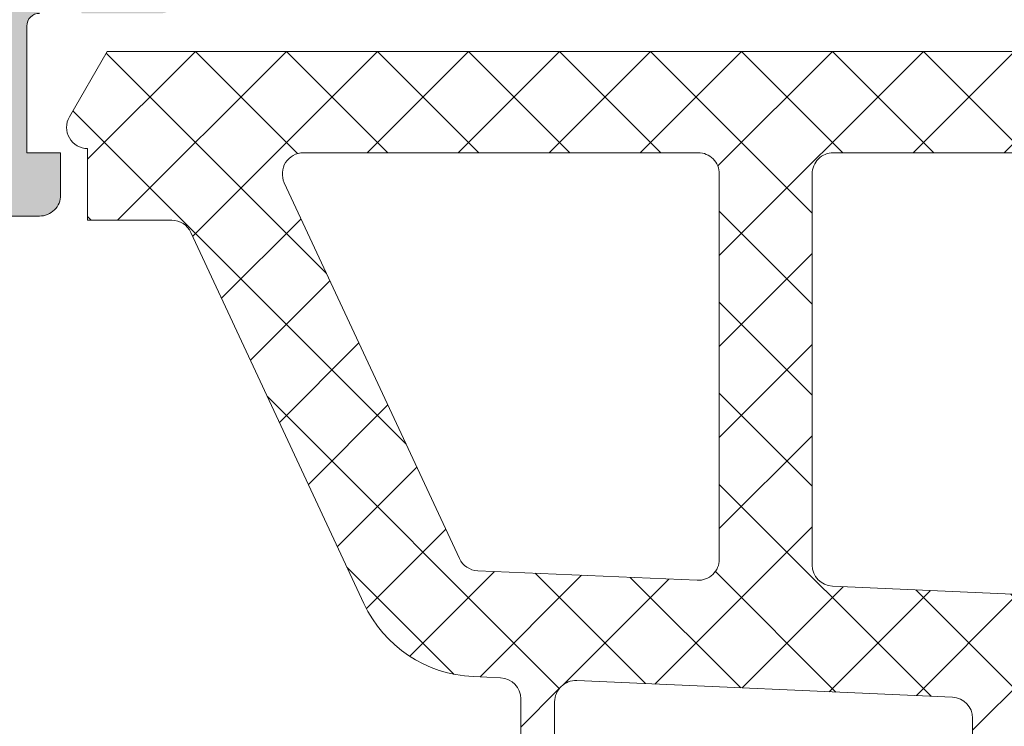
# Model space of a CAD drawing. Header units: millimetres. Extents: x 213386 to 506888, y 183055 to 450952.
# Tile 944 of 1056: x 399549 to 399572, y 339800 to 339817. Entities that reach past the tile are written whole.
import ezdxf

# ---------------------------------------------------------------- set-up
doc = ezdxf.new("R2010")
doc.units = ezdxf.units.MM
doc.layers.add('FASÁDA DETAILNÍ', color=255, linetype='Continuous', lineweight=0)
doc.layers.add('NOVA', color=255, linetype='Continuous', lineweight=0)
pattern_1 = [(135, (0, 0), (-1.077630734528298, -1.077630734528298), []), (225, (0, 0), (1.077630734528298, -1.077630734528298), [])]

# ---------------------------------------------------------------- blocks, each defined once
blk = doc.blocks.new('A$C69D17D4D')
at = {"layer": 'FASÁDA DETAILNÍ'}
h = blk.add_hatch(color=256, dxfattribs=at)
edge = h.paths.add_edge_path()
edge.add_arc((1588.938067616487, 22086.81045535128), 0.120000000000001, 90.0000000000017, 180.0000000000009, ccw=False)
edge.add_line((1588.938067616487, 22086.93045535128), (1591.698065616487, 22086.93045535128))
edge.add_arc((1591.698065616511, 22087.23045535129), 0.3000000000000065, 270, 359.9999999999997)
edge.add_line((1591.998065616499, 22087.23045535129), (1591.998065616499, 22088.21042967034))
edge.add_arc((1591.698065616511, 22088.21042967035), 0.3000000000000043, -8.905553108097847e-14, 90.00000000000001)
edge.add_line((1591.698065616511, 22088.51042967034), (1589.818054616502, 22088.51042967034))
edge.add_arc((1589.550511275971, 22088.58929676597), 0.2789255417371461, -91.16287007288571, -16.42459455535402, ccw=False)
edge.add_line((1589.544850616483, 22088.31042867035), (1589.091256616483, 22088.31042867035))
edge.add_arc((1589.085588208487, 22088.58926611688), 0.2788950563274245, -163.58012358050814, -88.83541062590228, ccw=False)
edge.add_line((1588.818067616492, 22088.51042967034), (1588.818067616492, 22089.31060438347))
edge.add_arc((1587.818067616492, 22089.31060438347), 0.9999999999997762, -1.276038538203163e-11, 89.9999999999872)
edge.add_line((1587.818067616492, 22090.31060438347), (1584.318060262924, 22090.31060438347))
edge.add_arc((1584.318080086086, 22089.31058456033), 1.000019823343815, 90.00113576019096, 179.9988642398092)
edge.add_line((1583.318060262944, 22089.31060438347), (1583.318060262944, 22088.81060438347))
edge.add_line((1583.318060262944, 22088.81060438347), (1585.818060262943, 22088.81060438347))
edge.add_arc((1585.818014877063, 22087.81055899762), 1.000045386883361, 0.0026002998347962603, 89.99739970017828, ccw=False)
edge.add_line((1586.818060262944, 22087.81060438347), (1586.818060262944, 22086.51058607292))
edge.add_arc((1585.818007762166, 22086.5106385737), 1.000052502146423, -89.99699208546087, -0.0030079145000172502, ccw=False)
edge.add_line((1585.818060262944, 22085.51058607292), (1578.818060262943, 22085.51058607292))
edge.add_arc((1578.318060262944, 22086.03570782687), 0.7250881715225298, -133.5961838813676, -46.40381611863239, ccw=False)
edge.add_line((1577.818060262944, 22085.51058607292), (1571.783972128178, 22085.51058607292))
edge.add_arc((1571.784024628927, 22086.5106385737), 1.000052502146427, 180.0030079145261, 269.9969920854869, ccw=False)
edge.add_line((1570.783972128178, 22086.51058607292), (1570.783972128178, 22087.81060438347))
edge.add_arc((1571.78401751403, 22087.81055899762), 1.000045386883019, 90.00260029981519, 179.9973997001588, ccw=False)
edge.add_line((1571.783972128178, 22088.81060438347), (1573.318060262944, 22088.81060438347))
edge.add_line((1573.318060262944, 22088.81060438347), (1573.318060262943, 22089.41061048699))
edge.add_line((1573.318060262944, 22089.41061048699), (1572.218054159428, 22090.51058607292))
edge.add_line((1572.218054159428, 22090.51058607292), (1568.818060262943, 22090.51058607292))
edge.add_line((1568.818060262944, 22090.51058607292), (1568.818060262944, 22063.51068525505))
edge.add_line((1568.818060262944, 22063.51068525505), (1572.218054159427, 22063.51068525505))
edge.add_line((1572.218054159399, 22063.51068525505), (1573.318060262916, 22064.61066084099))
edge.add_line((1573.318060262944, 22064.61066084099), (1573.318060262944, 22065.21066694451))
edge.add_line((1573.318060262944, 22065.21066694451), (1571.783972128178, 22065.21066694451))
edge.add_arc((1571.78401751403, 22066.21071233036), 1.000045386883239, 180.0026002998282, 269.99739970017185, ccw=False)
edge.add_line((1570.783972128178, 22066.21066694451), (1570.783972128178, 22067.51068525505))
edge.add_arc((1571.784024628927, 22067.51063275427), 1.000052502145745, 90.0030079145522, 179.996992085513, ccw=False)
edge.add_line((1571.783972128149, 22068.51068525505), (1577.818060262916, 22068.51068525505))
edge.add_arc((1578.318060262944, 22067.9855635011), 0.7250881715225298, 46.40381611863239, 133.5961838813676, ccw=False)
edge.add_line((1578.818060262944, 22068.51068525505), (1585.818060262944, 22068.51068525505))
edge.add_arc((1585.818007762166, 22067.51063275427), 1.000052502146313, 0.0030079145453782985, 89.99699208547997, ccw=False)
edge.add_line((1586.818060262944, 22067.51068525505), (1586.818060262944, 22066.21066694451))
edge.add_arc((1585.818014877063, 22066.21071233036), 1.000045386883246, -89.9973997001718, -0.0026002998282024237, ccw=False)
edge.add_line((1585.818060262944, 22065.21066694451), (1583.318060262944, 22065.21066694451))
edge.add_line((1583.318060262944, 22065.21066694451), (1583.318060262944, 22064.71066694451))
edge.add_arc((1584.318080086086, 22064.71068676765), 1.000019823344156, 180.0011357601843, 269.9988642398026)
edge.add_line((1584.318060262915, 22063.71066694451), (1588.818060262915, 22063.71066694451))
edge.add_arc((1588.818070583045, 22064.2106566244), 0.4999896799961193, 269.9988173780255, 360.0011826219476)
edge.add_line((1589.318060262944, 22064.21066694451), (1589.318060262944, 22065.21066694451))
edge.add_line((1589.318060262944, 22065.21066694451), (1588.518057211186, 22065.21066694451))
edge.add_line((1588.518057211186, 22065.21066694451), (1588.518057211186, 22068.21068220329))
edge.add_arc((1588.818064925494, 22068.21068489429), 0.3000077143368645, 89.99948607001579, 180.0005139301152, ccw=False)
edge.add_arc((1589.085588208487, 22068.43185616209), 0.2788950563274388, 88.83541062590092, 163.5801235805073, ccw=False)
edge.add_line((1589.091256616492, 22068.71069360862), (1589.544850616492, 22068.71069360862))
edge.add_arc((1589.550511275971, 22068.43182551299), 0.2789255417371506, 16.424594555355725, 91.16287007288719, ccw=False)
edge.add_line((1589.81805461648, 22068.51069260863), (1591.698065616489, 22068.51069260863))
edge.add_arc((1591.698065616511, 22068.81069260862), 0.3000000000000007, 269.9999999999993, 359.9999999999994)
edge.add_line((1591.998065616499, 22068.81069260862), (1591.998065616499, 22069.79066692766))
edge.add_arc((1591.698065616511, 22069.79066692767), 0.3000000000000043, 1.272221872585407e-14, 90.00000000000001)
edge.add_line((1591.698065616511, 22070.09066692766), (1588.938067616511, 22070.09066692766))
edge.add_arc((1588.938067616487, 22070.21066692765), 0.1200000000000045, 180, 269.9999999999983, ccw=False)
edge.add_line((1588.818067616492, 22070.21066692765), (1588.818067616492, 22074.51069260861))
edge.add_arc((1589.318067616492, 22074.51069260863), 0.4999999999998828, 90.00000000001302, 180.0000000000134, ccw=False)
edge.add_line((1589.318067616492, 22075.01069260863), (1590.018067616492, 22075.01069260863))
edge.add_line((1590.018067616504, 22075.01069260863), (1592.410887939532, 22073.62919715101))
edge.add_arc((1592.47994783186, 22073.74881239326), 0.1381197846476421, 239.9999999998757, 367.702437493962)
edge.add_arc((1587.63859659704, 22073.3011940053), 4.999999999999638, 5.34922800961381, 71.29059925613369)
edge.add_arc((1589.402822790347, 22078.51056113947), 0.5000000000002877, 108.70940074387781, 251.29059925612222, ccw=False)
edge.add_arc((1587.63859659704, 22083.71992827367), 4.999999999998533, -71.29059925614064, -5.349228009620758)
edge.add_arc((1592.47994783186, 22083.27230988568), 0.1381197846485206, -7.702437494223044, 119.9999999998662)
edge.add_line((1592.410887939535, 22083.39192512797), (1590.018067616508, 22082.01042967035))
edge.add_line((1590.018067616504, 22082.01042967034), (1589.318067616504, 22082.01042967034))
edge.add_arc((1589.318067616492, 22082.51042967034), 0.5000000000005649, 179.9999999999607, 269.99999999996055, ccw=False)
edge.add_line((1588.818067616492, 22082.51042967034), (1588.818067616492, 22086.81045535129))
edge = h.paths.add_edge_path(flags=16)
edge.add_arc((1570.918066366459, 22071.51067762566), 0.5, 180, 270, ccw=False)
edge.add_line((1570.418066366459, 22071.51067762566), (1570.418066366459, 22083.51058607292))
edge.add_arc((1570.918066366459, 22083.51058607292), 0.5, 90, 180, ccw=False)
edge.add_line((1570.918066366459, 22084.01058607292), (1586.618048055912, 22084.01058607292))
edge.add_arc((1586.618048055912, 22083.51058607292), 0.5, 0, 90, ccw=False)
edge.add_line((1587.118048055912, 22083.51058607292), (1587.118048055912, 22071.51067762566))
edge.add_arc((1586.618048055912, 22071.51067762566), 0.5, -90, 0, ccw=False)
edge.add_line((1586.618048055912, 22071.01067762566), (1585.118048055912, 22071.01067762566))
edge.add_line((1585.118048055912, 22071.01067762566), (1585.118048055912, 22070.51067762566))
edge.add_arc((1584.618048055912, 22070.51067762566), 0.5000000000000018, -89.99999999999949, 0, ccw=False)
edge.add_line((1584.618048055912, 22070.01067762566), (1572.918066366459, 22070.01067762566))
edge.add_arc((1572.918066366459, 22070.51067762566), 0.5, 180, 269.9999999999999, ccw=False)
edge.add_line((1572.418066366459, 22070.51067762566), (1572.418066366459, 22071.01067762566))
edge.add_line((1572.418066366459, 22071.01067762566), (1570.918066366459, 22071.01067762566))
h = blk.add_hatch(dxfattribs=at)
h.set_pattern_fill('LINIE', color=256, scale=1.2, angle=180, style=0)
h.set_pattern_definition([(180, (1631.942673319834, 22087.79354819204), (-1.469551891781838e-16, -1.2), [])])
edge = h.paths.add_edge_path()
edge.add_arc((1628.407976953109, 22069.81977573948), 0.2999999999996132, 89.99792470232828, 179.9979247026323)
edge.add_line((1628.107976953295, 22069.81978660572), (1628.107948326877, 22069.0094552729))
edge.add_arc((1627.607951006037, 22069.0094707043), 0.4999973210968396, 269.9976177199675, 359.99823168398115, ccw=False)
edge.add_line((1627.607930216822, 22068.50947338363), (1626.766857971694, 22068.50815283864))
edge.add_arc((1626.766857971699, 22068.30815283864), 0.2000000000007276, 90.00000000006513, 180)
edge.add_line((1626.566857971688, 22068.30815283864), (1626.566857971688, 22064.20815283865))
edge.add_arc((1626.066857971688, 22064.20815283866), 0.5, -90, 0, ccw=False)
edge.add_line((1626.066857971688, 22063.70815283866), (1625.23610874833, 22063.70815283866))
edge.add_arc((1625.23610874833, 22064.70815283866), 1, 195.0000000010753, 269.99999999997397, ccw=False)
edge.add_line((1624.270182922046, 22064.44933379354), (1624.066857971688, 22065.20815283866))
edge.add_line((1624.066857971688, 22065.20815283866), (1625.066857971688, 22065.20815283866))
edge.add_line((1625.066857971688, 22065.20815283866), (1625.066857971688, 22067.50815283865))
edge.add_arc((1624.062731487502, 22067.50644359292), 1.004127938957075, 0.097530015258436, 89.76591227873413)
edge.add_line((1624.066833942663, 22068.51056315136), (1621.066955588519, 22068.51056315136))
edge.add_arc((1621.070983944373, 22067.5064438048), 1.004127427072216, 90.22985967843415, 179.9024820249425)
edge.add_line((1620.066857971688, 22067.50815283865), (1620.066857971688, 22065.20815283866))
edge.add_line((1620.066857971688, 22065.20815283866), (1621.066857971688, 22065.20815283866))
edge.add_line((1621.066857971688, 22065.20815283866), (1620.863533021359, 22064.44933379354))
edge.add_arc((1619.897607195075, 22064.70815283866), 1.000000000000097, 270, 344.99999999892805, ccw=False)
edge.add_line((1619.897607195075, 22063.70815283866), (1619.066857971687, 22063.70815283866))
edge.add_arc((1619.066857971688, 22064.20815283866), 0.5, 180, 270, ccw=False)
edge.add_line((1618.566857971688, 22064.20815283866), (1618.566857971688, 22068.30815283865))
edge.add_arc((1618.362684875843, 22068.30642428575), 0.2041804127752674, 0.485061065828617, 88.84413105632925)
edge.add_line((1618.366803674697, 22068.51056315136), (1592.525436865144, 22068.51058607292))
edge.add_arc((1592.525452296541, 22069.01058339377), 0.4999973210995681, 179.9976177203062, 269.9982316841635, ccw=False)
edge.add_line((1592.025454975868, 22069.01060418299), (1592.025483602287, 22069.8209355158))
edge.add_arc((1591.725483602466, 22069.82094638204), 0.3000000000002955, 359.9979247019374, 449.9979247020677)
edge.add_line((1591.725494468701, 22070.12094638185), (1589.325496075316, 22070.12070136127))
edge.add_arc((1589.325511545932, 22070.62069733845), 0.4999959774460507, 179.9976222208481, 269.99822718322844, ccw=False)
edge.add_line((1588.825515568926, 22070.62071808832), (1588.82564221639, 22074.09725958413))
edge.add_arc((1589.81545513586, 22073.95491308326), 0.9999960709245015, 57.27090860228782, 171.8163166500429, ccw=False)
edge.add_line((1590.356120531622, 22074.79614614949), (1592.639729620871, 22073.47759372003))
edge.add_arc((1592.88974527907, 22073.91059738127), 0.4999999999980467, 239.9979281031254, 269.9978647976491)
edge.add_line((1592.889726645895, 22073.41059738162), (1627.243995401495, 22073.40951106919))
edge.add_arc((1627.244012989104, 22073.90951106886), 0.500000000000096, 269.9979846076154, 299.9979213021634)
edge.add_line((1627.493997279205, 22073.47648929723), (1629.77770188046, 22074.79487629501))
edge.add_arc((1630.31830633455, 22073.95360406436), 0.9999960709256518, 8.17953275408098, 122.72494080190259, ccw=False)
edge.add_line((1631.308129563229, 22074.09587886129), (1631.308002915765, 22070.61933736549))
edge.add_arc((1630.808006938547, 22070.6193528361), 0.4999959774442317, 269.9976222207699, 359.9982271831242, ccw=False)
edge.add_line((1630.80798618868, 22070.1193568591), (1628.407987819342, 22070.11977573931))
edge = h.paths.add_edge_path(flags=16)
edge.add_line((1604.216864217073, 22070.31005134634), (1604.216864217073, 22071.61004545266))
edge.add_arc((1603.716867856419, 22071.61004909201), 0.4999963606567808, 359.9995829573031, 450.0004170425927)
edge.add_line((1603.716864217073, 22072.11004545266), (1594.866870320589, 22072.11004545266))
edge.add_arc((1594.86686668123, 22071.61004909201), 0.499996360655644, 89.99958295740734, 180.0004170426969)
edge.add_line((1594.366870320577, 22071.61004545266), (1594.366870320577, 22070.31005134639))
edge.add_arc((1594.866870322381, 22070.31003477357), 0.5000000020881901, 179.9981008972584, 269.9999997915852)
edge.add_line((1594.866870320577, 22069.81003477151), (1603.716864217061, 22069.81003477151))
edge.add_arc((1603.716864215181, 22070.31003477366), 0.5000000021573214, 270.0000002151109, 360.0018990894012)
edge = h.paths.add_edge_path(flags=16)
edge.add_arc((1614.416870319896, 22070.31003477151), 0.5, 269.9999999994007, 360)
edge.add_line((1614.916870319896, 22070.31003477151), (1614.916870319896, 22071.61004545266))
edge.add_arc((1614.416870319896, 22071.61004545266), 0.5, 0, 90.00000000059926)
edge.add_line((1614.416870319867, 22072.11004545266), (1605.716864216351, 22072.11004545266))
edge.add_arc((1605.716864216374, 22071.61004545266), 0.499999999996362, 90.00000000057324, 179.9999999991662)
edge.add_line((1605.216864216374, 22071.61004545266), (1605.216864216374, 22070.31003477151))
edge.add_arc((1605.716864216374, 22070.31003477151), 0.5000000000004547, 179.9999999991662, 269.9999999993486)
edge.add_line((1605.716864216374, 22069.81003477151), (1614.41687031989, 22069.81003477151))
edge = h.paths.add_edge_path(flags=16)
edge.add_arc((1616.41686668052, 22071.61004909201), 0.499996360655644, 89.99958295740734, 180.0004170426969)
edge.add_line((1615.916870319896, 22071.61004545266), (1615.916870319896, 22070.31005134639))
edge.add_arc((1616.4168703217, 22070.3100347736), 0.5000000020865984, 179.9981008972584, 269.9999997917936)
edge.add_line((1616.416870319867, 22069.81003477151), (1625.26687947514, 22069.81003477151))
edge.add_arc((1625.266879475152, 22070.31001951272), 0.4999847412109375, 269.9999999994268, 360)
edge.add_line((1625.766864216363, 22070.31001951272), (1625.766864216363, 22071.61003019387))
edge.add_arc((1625.266848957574, 22071.61003019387), 0.5000152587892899, 0, 90.0000000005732)
edge.add_line((1625.266848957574, 22072.11004545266), (1616.416870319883, 22072.11004545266))
h = blk.add_hatch(dxfattribs=at)
h.set_pattern_fill('ANSI37', color=256, scale=0.48, angle=90, style=0)
h.set_pattern_definition(pattern_1)
edge = h.paths.add_edge_path(flags=16)
edge.add_line((1622.219337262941, 22064.1748802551), (1622.119593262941, 22065.5677342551))
edge.add_arc((1622.718060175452, 22065.61059174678), 0.5999995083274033, 89.99999164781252, 184.0960805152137, ccw=False)
edge.add_arc((1622.718060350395, 22065.61059174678), 0.5999995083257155, -4.096080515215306, 90.00000835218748, ccw=False)
edge.add_line((1623.316527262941, 22065.56773425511), (1623.216783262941, 22064.1748802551))
edge.add_arc((1622.718060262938, 22064.21059473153), 0.500000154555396, 184.0960643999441, 355.90393560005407, ccw=False)
edge = h.paths.add_edge_path(flags=16)
edge.add_arc((1624.318056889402, 22061.01058662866), 0.49999962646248, 89.99995719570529, 180.0000428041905, ccw=False)
edge.add_line((1624.318057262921, 22061.51058625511), (1627.911742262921, 22061.51058625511))
edge.add_arc((1627.911742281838, 22061.01058592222), 0.5000003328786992, -23.218026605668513, 90.00000216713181, ccw=False)
edge.add_line((1628.371248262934, 22060.81347025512), (1625.655370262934, 22054.48236825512))
edge.add_arc((1625.195864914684, 22054.67948417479), 0.4999998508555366, 267.4998893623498, 336.7819182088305, ccw=False)
edge.add_line((1625.174054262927, 22054.1799602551), (1624.296247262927, 22054.2182862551))
edge.add_arc((1624.318056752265, 22054.71780986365), 0.4999994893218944, 179.9999551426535, 267.500020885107, ccw=False)
edge.add_line((1623.818057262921, 22054.71781025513), (1623.818057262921, 22061.01058625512))
edge = h.paths.add_edge_path(flags=16)
edge.add_line((1598.764138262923, 22055.60242425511), (1594.615468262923, 22064.4992772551))
edge.add_arc((1595.068622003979, 22064.71058639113), 0.4999998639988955, 89.99997032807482, 205.0000079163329, ccw=False)
edge.add_line((1595.068622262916, 22065.21058625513), (1604.418057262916, 22065.21058625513))
edge.add_arc((1604.418057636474, 22064.71058662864), 0.4999996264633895, -4.280419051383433e-05, 90.00004280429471, ccw=False)
edge.add_line((1604.918057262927, 22064.71058625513), (1604.918057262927, 22055.58666325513))
edge.add_arc((1604.418057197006, 22055.58666342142), 0.5000000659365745, 267.49997275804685, 359.99998094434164, ccw=False)
edge.add_line((1604.396247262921, 22055.08713925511), (1599.195483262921, 22055.31420925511))
edge.add_arc((1599.217292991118, 22055.81373466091), 0.5000012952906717, 205.0000919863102, 267.5000025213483, ccw=False)
edge = h.paths.add_edge_path(flags=16)
edge.add_arc((1607.618056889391, 22064.71058662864), 0.49999962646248, 89.99995719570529, 180.0000428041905, ccw=False)
edge.add_line((1607.618057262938, 22065.21058625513), (1614.818057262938, 22065.21058625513))
edge.add_arc((1614.818057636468, 22064.71058662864), 0.4999996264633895, -4.280419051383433e-05, 90.00004280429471, ccw=False)
edge.add_line((1615.318057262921, 22064.71058625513), (1615.318057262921, 22063.51058625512))
edge.add_arc((1617.318055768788, 22063.51058476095), 1.999998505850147, 179.9999571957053, 270.0000428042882)
edge.add_line((1617.318057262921, 22061.51058625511), (1621.118057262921, 22061.51058625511))
edge.add_arc((1621.118057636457, 22061.01058662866), 0.4999996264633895, -4.280419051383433e-05, 90.00004280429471, ccw=False)
edge.add_line((1621.618057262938, 22061.01058625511), (1621.618057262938, 22054.85752525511))
edge.add_arc((1621.118057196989, 22054.85752542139), 0.5000000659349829, 267.4999727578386, 359.9999809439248, ccw=False)
edge.add_line((1621.096247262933, 22054.35800125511), (1615.596247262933, 22054.59813625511))
edge.add_arc((1615.618056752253, 22055.09765986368), 0.499999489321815, 179.9999551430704, 267.5000208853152, ccw=False)
edge.add_line((1615.118057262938, 22055.09766025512), (1615.118057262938, 22060.41058625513))
edge.add_arc((1614.018057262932, 22060.41058625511), 1.099999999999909, 0, 180)
edge.add_line((1612.918057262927, 22060.41058625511), (1612.918057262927, 22055.23737525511))
edge.add_arc((1612.418057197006, 22055.23737542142), 0.5000000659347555, 267.4999727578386, 359.9999809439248, ccw=False)
edge.add_line((1612.396247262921, 22054.73785125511), (1607.596247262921, 22054.94742425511))
edge.add_arc((1607.618056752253, 22055.44694786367), 0.499999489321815, 179.9999551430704, 267.5000208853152, ccw=False)
edge.add_line((1607.118057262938, 22055.44694825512), (1607.118057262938, 22064.71058625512))
edge = h.paths.add_edge_path()
edge.add_line((1592.405004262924, 22063.32412925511), (1596.502853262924, 22054.53626325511))
edge.add_ellipse((1599.221778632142, 22055.80412074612), major_axis=(-3.000002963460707, 0), ratio=1, start_angle=25.00003062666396, end_angle=87.49994116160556)
edge.add_line((1599.090917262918, 22052.80697325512), (1599.739867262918, 22052.77863925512))
edge.add_ellipse((1599.7180577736, 22052.27911564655), major_axis=(-0.4999994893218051, 0), ratio=1, start_angle=179.9999551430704, end_angle=267.50002088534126, ccw=False)
edge.add_line((1600.218057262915, 22052.27911525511), (1600.218057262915, 22051.31058625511))
edge.add_ellipse((1600.318057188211, 22051.31058618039), major_axis=(-0.09999992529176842, 0), ratio=1, start_angle=-4.280335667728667e-05, end_angle=90.00004280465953)
edge.add_line((1600.318057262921, 22051.21058625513), (1600.918057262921, 22051.21058625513))
edge.add_ellipse((1600.918057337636, 22051.31058618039), major_axis=(-0.09999992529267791, 0), ratio=1, start_angle=89.99995719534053, end_angle=180.0000428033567)
edge.add_line((1601.018057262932, 22051.3105862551), (1601.018057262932, 22052.2136242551))
edge.add_ellipse((1601.518057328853, 22052.21362408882), major_axis=(-0.5000000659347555, 0), ratio=1, start_angle=267.4999727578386, end_angle=359.9999809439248, ccw=False)
edge.add_line((1601.539867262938, 22052.7131482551), (1610.440161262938, 22052.3193102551))
edge.add_ellipse((1610.418057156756, 22051.8197989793), major_axis=(-0.5000001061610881, 0), ratio=1, start_angle=179.9999170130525, end_angle=267.4662307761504, ccw=False)
edge.add_line((1610.918057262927, 22051.81979825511), (1610.918057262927, 22051.21058625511))
edge.add_ellipse((1611.018057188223, 22051.21058618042), major_axis=(-0.09999992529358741, 0), ratio=1, start_angle=-4.280335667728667e-05, end_angle=90.00004280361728)
edge.add_line((1611.018057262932, 22051.11058625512), (1611.618057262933, 22051.11058625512))
edge.add_ellipse((1611.618057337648, 22051.21058618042), major_axis=(-0.09999992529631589, 0), ratio=1, start_angle=89.99995719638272, end_angle=180.0000428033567)
edge.add_line((1611.718057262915, 22051.21058625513), (1611.718057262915, 22051.74014825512))
edge.add_ellipse((1612.218057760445, 22051.74014856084), major_axis=(-0.5000004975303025, 0), ratio=1, start_angle=-92.5336979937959, end_angle=3.503386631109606e-05, ccw=False)
edge.add_line((1612.240161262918, 22052.23966025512), (1623.780386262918, 22051.72900425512))
edge.add_ellipse((1623.758576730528, 22051.22947965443), major_axis=(-0.5000004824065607, 0), ratio=1, start_angle=176.7829426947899, end_angle=267.50002091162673, ccw=False)
edge.add_line((1624.25778926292, 22051.20142025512), (1623.96922626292, 22046.06767725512))
edge.add_ellipse((1623.558808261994, 22046.18323267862), major_axis=(-0.426375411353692, 0), ratio=1, start_angle=20.758972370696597, end_angle=164.2751455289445, ccw=False)
edge.add_line((1623.160113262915, 22046.03210925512), (1623.161353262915, 22046.26471225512))
edge.add_line((1623.161353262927, 22046.26471225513), (1623.459491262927, 22048.14729125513))
edge.add_line((1623.45949126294, 22048.14729125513), (1623.05906526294, 22050.99657625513))
edge.add_ellipse((1622.761984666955, 22050.95482565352), major_axis=(-0.2999999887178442, 0), ratio=1, start_angle=187.9997440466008, end_angle=304.5977463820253)
edge.add_ellipse((1624.295098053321, 22048.73225456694), major_axis=(-3.000047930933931, 0), ratio=1, start_angle=-55.4023587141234, end_angle=18.00842458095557)
edge.add_line((1621.442019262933, 22047.8047692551), (1622.075595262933, 22045.5498782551))
edge.add_ellipse((1622.850807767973, 22045.7108077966), major_axis=(-0.7917403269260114, 0), ratio=1, start_angle=11.7276897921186, end_angle=83.2016537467)
edge.add_line((1622.757085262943, 22044.92463425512), (1623.815295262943, 22044.92341325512))
edge.add_ellipse((1623.686171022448, 22046.10249948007), major_axis=(-1.186135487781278, 0), ratio=1, start_angle=96.2496781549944, end_angle=161.3444235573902)
edge.add_line((1624.809985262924, 22045.72308025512), (1625.904318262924, 22048.96442025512))
edge.add_line((1625.904318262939, 22048.96442025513), (1628.794096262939, 22057.01421525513))
edge.add_line((1628.794096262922, 22057.01421525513), (1633.126905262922, 22066.91209225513))
edge.add_ellipse((1632.667896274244, 22067.11036232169), major_axis=(-0.5000002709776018, 0), ratio=1, start_angle=156.6379505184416, end_angle=269.9334236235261)
edge.add_line((1632.668477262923, 22067.6103622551), (1632.121776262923, 22067.6109972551))
edge.add_ellipse((1632.121195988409, 22067.11099715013), major_axis=(-0.5000004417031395, 0), ratio=1, start_angle=269.9335054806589, end_angle=336.0791754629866)
edge.add_line((1631.664142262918, 22067.31373425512), (1630.262386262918, 22064.10973125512))
edge.add_ellipse((1629.346245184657, 22064.5105855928), major_axis=(-0.9999993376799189, 0), ratio=1, start_angle=89.99994718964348, end_angle=156.3683852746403, ccw=False)
edge.add_line((1629.346244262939, 22063.51058625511), (1624.118302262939, 22063.51058625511))
edge.add_line((1624.118302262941, 22063.51058625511), (1624.118293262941, 22065.31006525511))
edge.add_line((1624.118293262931, 22065.31006525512), (1624.633094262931, 22065.44800725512))
edge.add_ellipse((1624.518329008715, 22065.7251612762), major_axis=(-0.2999756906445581, 0), ratio=1, start_angle=112.4937002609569, end_angle=202.503566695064)
edge.add_line((1624.795463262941, 22065.8399742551), (1623.946296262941, 22067.1101012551))
edge.add_ellipse((1623.080432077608, 22066.61038048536), major_axis=(-0.9997207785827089, 0), ratio=1, start_angle=209.9907606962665, end_angle=270.0076118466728)
edge.add_line((1623.080299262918, 22067.61010125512), (1622.355938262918, 22067.61007025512))
edge.add_ellipse((1622.356146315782, 22066.61033242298), major_axis=(-0.9997378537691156, 0), ratio=1, start_angle=270.0119236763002, end_angle=330.0086750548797)
edge.add_line((1621.490272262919, 22067.11007025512), (1620.64110526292, 22065.83997425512))
edge.add_ellipse((1620.918252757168, 22065.72516236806), major_axis=(-0.2999875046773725, 0), ratio=1, start_angle=-22.50240617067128, end_angle=67.5013961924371)
edge.add_line((1620.803459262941, 22065.44800725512), (1621.318275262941, 22065.31003525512))
edge.add_line((1621.318275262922, 22065.31003525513), (1621.318283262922, 22063.51058625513))
edge.add_line((1621.318283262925, 22063.51058625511), (1618.118056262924, 22063.51058625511))
edge.add_ellipse((1618.118056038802, 22063.810586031), major_axis=(-0.2999997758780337, 0), ratio=1, start_angle=-4.280405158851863e-05, end_angle=90.0000428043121, ccw=False)
edge.add_line((1617.818056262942, 22063.8105862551), (1617.818056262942, 22067.1105822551))
edge.add_ellipse((1617.318056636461, 22067.11058262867), major_axis=(-0.49999962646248, 0), ratio=1, start_angle=179.9999571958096, end_angle=270.0000428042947)
edge.add_line((1617.318056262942, 22067.61058225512), (1590.420434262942, 22067.61058225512))
edge.add_line((1590.420434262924, 22067.61058225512), (1589.525316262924, 22066.06019025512))
edge.add_ellipse((1589.958328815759, 22065.81019016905), major_axis=(-0.4999999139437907, 0), ratio=1, start_angle=-30.00001708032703, end_angle=89.99993664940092)
edge.add_line((1589.958328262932, 22065.31019025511), (1589.958328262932, 22063.61281925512))
edge.add_line((1589.958328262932, 22063.61281925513), (1591.951850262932, 22063.61281925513))
edge.add_ellipse((1591.951850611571, 22063.11281899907), major_axis=(-0.500000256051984, 0), ratio=1, start_angle=205.0001285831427, end_angle=270.0000399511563, ccw=False)
h = blk.add_hatch(dxfattribs=at)
h.set_pattern_fill('ANSI37', color=256, scale=0.48, angle=90, style=0)
h.set_pattern_definition(pattern_1)
edge = h.paths.add_edge_path(flags=16)
edge.add_line((1622.219337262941, 22064.17488007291), (1622.119593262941, 22065.56773407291))
edge.add_arc((1622.718060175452, 22065.61059156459), 0.5999995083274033, 89.99999164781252, 184.0960805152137, ccw=False)
edge.add_arc((1622.718060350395, 22065.61059156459), 0.5999995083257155, -4.096080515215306, 90.00000835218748, ccw=False)
edge.add_line((1623.316527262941, 22065.56773407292), (1623.216783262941, 22064.17488007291))
edge.add_arc((1622.718060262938, 22064.21059454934), 0.500000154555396, 184.0960643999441, 355.90393560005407, ccw=False)
edge = h.paths.add_edge_path(flags=16)
edge.add_arc((1624.318056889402, 22061.01058644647), 0.49999962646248, 89.99995719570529, 180.0000428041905, ccw=False)
edge.add_line((1624.318057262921, 22061.51058607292), (1627.911742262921, 22061.51058607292))
edge.add_arc((1627.911742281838, 22061.01058574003), 0.5000003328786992, -23.218026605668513, 90.00000216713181, ccw=False)
edge.add_line((1628.371248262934, 22060.81347007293), (1625.655370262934, 22054.48236807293))
edge.add_arc((1625.195864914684, 22054.6794839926), 0.4999998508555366, 267.4998893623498, 336.7819182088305, ccw=False)
edge.add_line((1625.174054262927, 22054.17996007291), (1624.296247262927, 22054.21828607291))
edge.add_arc((1624.318056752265, 22054.71780968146), 0.4999994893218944, 179.9999551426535, 267.500020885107, ccw=False)
edge.add_line((1623.818057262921, 22054.71781007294), (1623.818057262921, 22061.01058607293))
edge = h.paths.add_edge_path(flags=16)
edge.add_line((1598.764138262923, 22055.60242407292), (1594.615468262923, 22064.49927707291))
edge.add_arc((1595.068622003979, 22064.71058620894), 0.4999998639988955, 89.99997032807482, 205.0000079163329, ccw=False)
edge.add_line((1595.068622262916, 22065.21058607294), (1604.418057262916, 22065.21058607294))
edge.add_arc((1604.418057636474, 22064.71058644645), 0.4999996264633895, -4.280419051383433e-05, 90.00004280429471, ccw=False)
edge.add_line((1604.918057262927, 22064.71058607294), (1604.918057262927, 22055.58666307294))
edge.add_arc((1604.418057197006, 22055.58666323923), 0.5000000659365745, 267.49997275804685, 359.99998094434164, ccw=False)
edge.add_line((1604.396247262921, 22055.08713907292), (1599.195483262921, 22055.31420907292))
edge.add_arc((1599.217292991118, 22055.81373447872), 0.5000012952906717, 205.0000919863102, 267.5000025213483, ccw=False)
edge = h.paths.add_edge_path(flags=16)
edge.add_arc((1607.618056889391, 22064.71058644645), 0.49999962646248, 89.99995719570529, 180.0000428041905, ccw=False)
edge.add_line((1607.618057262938, 22065.21058607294), (1614.818057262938, 22065.21058607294))
edge.add_arc((1614.818057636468, 22064.71058644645), 0.4999996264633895, -4.280419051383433e-05, 90.00004280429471, ccw=False)
edge.add_line((1615.318057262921, 22064.71058607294), (1615.318057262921, 22063.51058607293))
edge.add_arc((1617.318055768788, 22063.51058457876), 1.999998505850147, 179.9999571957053, 270.0000428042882)
edge.add_line((1617.318057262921, 22061.51058607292), (1621.118057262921, 22061.51058607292))
edge.add_arc((1621.118057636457, 22061.01058644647), 0.4999996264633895, -4.280419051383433e-05, 90.00004280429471, ccw=False)
edge.add_line((1621.618057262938, 22061.01058607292), (1621.618057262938, 22054.85752507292))
edge.add_arc((1621.118057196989, 22054.8575252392), 0.5000000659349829, 267.4999727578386, 359.9999809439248, ccw=False)
edge.add_line((1621.096247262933, 22054.35800107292), (1615.596247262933, 22054.59813607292))
edge.add_arc((1615.618056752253, 22055.09765968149), 0.499999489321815, 179.9999551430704, 267.5000208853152, ccw=False)
edge.add_line((1615.118057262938, 22055.09766007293), (1615.118057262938, 22060.41058607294))
edge.add_arc((1614.018057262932, 22060.41058607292), 1.099999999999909, 0, 180)
edge.add_line((1612.918057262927, 22060.41058607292), (1612.918057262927, 22055.23737507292))
edge.add_arc((1612.418057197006, 22055.23737523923), 0.5000000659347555, 267.4999727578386, 359.9999809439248, ccw=False)
edge.add_line((1612.396247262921, 22054.73785107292), (1607.596247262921, 22054.94742407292))
edge.add_arc((1607.618056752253, 22055.44694768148), 0.499999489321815, 179.9999551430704, 267.5000208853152, ccw=False)
edge.add_line((1607.118057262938, 22055.44694807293), (1607.118057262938, 22064.71058607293))
edge = h.paths.add_edge_path()
edge.add_line((1592.405004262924, 22063.32412907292), (1596.502853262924, 22054.53626307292))
edge.add_ellipse((1599.221778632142, 22055.80412056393), major_axis=(-3.000002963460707, 0), ratio=1, start_angle=25.00003062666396, end_angle=87.49994116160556)
edge.add_line((1599.090917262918, 22052.80697307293), (1599.739867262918, 22052.77863907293))
edge.add_ellipse((1599.7180577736, 22052.27911546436), major_axis=(-0.4999994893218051, 0), ratio=1, start_angle=179.9999551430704, end_angle=267.50002088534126, ccw=False)
edge.add_line((1600.218057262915, 22052.27911507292), (1600.218057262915, 22051.31058607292))
edge.add_ellipse((1600.318057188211, 22051.3105859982), major_axis=(-0.09999992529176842, 0), ratio=1, start_angle=-4.280335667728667e-05, end_angle=90.00004280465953)
edge.add_line((1600.318057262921, 22051.21058607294), (1600.918057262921, 22051.21058607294))
edge.add_ellipse((1600.918057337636, 22051.3105859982), major_axis=(-0.09999992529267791, 0), ratio=1, start_angle=89.99995719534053, end_angle=180.0000428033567)
edge.add_line((1601.018057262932, 22051.31058607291), (1601.018057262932, 22052.21362407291))
edge.add_ellipse((1601.518057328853, 22052.21362390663), major_axis=(-0.5000000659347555, 0), ratio=1, start_angle=267.4999727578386, end_angle=359.9999809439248, ccw=False)
edge.add_line((1601.539867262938, 22052.71314807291), (1610.440161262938, 22052.31931007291))
edge.add_ellipse((1610.418057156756, 22051.81979879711), major_axis=(-0.5000001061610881, 0), ratio=1, start_angle=179.9999170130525, end_angle=267.4662307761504, ccw=False)
edge.add_line((1610.918057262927, 22051.81979807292), (1610.918057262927, 22051.21058607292))
edge.add_ellipse((1611.018057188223, 22051.21058599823), major_axis=(-0.09999992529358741, 0), ratio=1, start_angle=-4.280335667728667e-05, end_angle=90.00004280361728)
edge.add_line((1611.018057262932, 22051.11058607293), (1611.618057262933, 22051.11058607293))
edge.add_ellipse((1611.618057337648, 22051.21058599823), major_axis=(-0.09999992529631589, 0), ratio=1, start_angle=89.99995719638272, end_angle=180.0000428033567)
edge.add_line((1611.718057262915, 22051.21058607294), (1611.718057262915, 22051.74014807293))
edge.add_ellipse((1612.218057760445, 22051.74014837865), major_axis=(-0.5000004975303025, 0), ratio=1, start_angle=-92.5336979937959, end_angle=3.503386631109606e-05, ccw=False)
edge.add_line((1612.240161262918, 22052.23966007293), (1623.780386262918, 22051.72900407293))
edge.add_ellipse((1623.758576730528, 22051.22947947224), major_axis=(-0.5000004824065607, 0), ratio=1, start_angle=176.7829426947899, end_angle=267.50002091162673, ccw=False)
edge.add_line((1624.25778926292, 22051.20142007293), (1623.96922626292, 22046.06767707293))
edge.add_ellipse((1623.558808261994, 22046.18323249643), major_axis=(-0.426375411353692, 0), ratio=1, start_angle=20.758972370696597, end_angle=164.2751455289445, ccw=False)
edge.add_line((1623.160113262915, 22046.03210907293), (1623.161353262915, 22046.26471207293))
edge.add_line((1623.161353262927, 22046.26471207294), (1623.459491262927, 22048.14729107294))
edge.add_line((1623.45949126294, 22048.14729107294), (1623.05906526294, 22050.99657607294))
edge.add_ellipse((1622.761984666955, 22050.95482547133), major_axis=(-0.2999999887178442, 0), ratio=1, start_angle=187.9997440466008, end_angle=304.5977463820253)
edge.add_ellipse((1624.295098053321, 22048.73225438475), major_axis=(-3.000047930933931, 0), ratio=1, start_angle=-55.4023587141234, end_angle=18.00842458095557)
edge.add_line((1621.442019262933, 22047.80476907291), (1622.075595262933, 22045.54987807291))
edge.add_ellipse((1622.850807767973, 22045.71080761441), major_axis=(-0.7917403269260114, 0), ratio=1, start_angle=11.7276897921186, end_angle=83.2016537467)
edge.add_line((1622.757085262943, 22044.92463407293), (1623.815295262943, 22044.92341307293))
edge.add_ellipse((1623.686171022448, 22046.10249929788), major_axis=(-1.186135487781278, 0), ratio=1, start_angle=96.2496781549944, end_angle=161.3444235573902)
edge.add_line((1624.809985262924, 22045.72308007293), (1625.904318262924, 22048.96442007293))
edge.add_line((1625.904318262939, 22048.96442007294), (1628.794096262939, 22057.01421507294))
edge.add_line((1628.794096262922, 22057.01421507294), (1633.126905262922, 22066.91209207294))
edge.add_ellipse((1632.667896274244, 22067.1103621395), major_axis=(-0.5000002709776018, 0), ratio=1, start_angle=156.6379505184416, end_angle=269.9334236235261)
edge.add_line((1632.668477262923, 22067.61036207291), (1632.121776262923, 22067.61099707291))
edge.add_ellipse((1632.121195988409, 22067.11099696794), major_axis=(-0.5000004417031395, 0), ratio=1, start_angle=269.9335054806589, end_angle=336.0791754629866)
edge.add_line((1631.664142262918, 22067.31373407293), (1630.262386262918, 22064.10973107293))
edge.add_ellipse((1629.346245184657, 22064.51058541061), major_axis=(-0.9999993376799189, 0), ratio=1, start_angle=89.99994718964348, end_angle=156.3683852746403, ccw=False)
edge.add_line((1629.346244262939, 22063.51058607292), (1624.118302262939, 22063.51058607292))
edge.add_line((1624.118302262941, 22063.51058607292), (1624.118293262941, 22065.31006507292))
edge.add_line((1624.118293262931, 22065.31006507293), (1624.633094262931, 22065.44800707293))
edge.add_ellipse((1624.518329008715, 22065.72516109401), major_axis=(-0.2999756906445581, 0), ratio=1, start_angle=112.4937002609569, end_angle=202.503566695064)
edge.add_line((1624.795463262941, 22065.83997407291), (1623.946296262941, 22067.11010107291))
edge.add_ellipse((1623.080432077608, 22066.61038030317), major_axis=(-0.9997207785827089, 0), ratio=1, start_angle=209.9907606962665, end_angle=270.0076118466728)
edge.add_line((1623.080299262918, 22067.61010107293), (1622.355938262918, 22067.61007007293))
edge.add_ellipse((1622.356146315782, 22066.61033224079), major_axis=(-0.9997378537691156, 0), ratio=1, start_angle=270.0119236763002, end_angle=330.0086750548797)
edge.add_line((1621.490272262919, 22067.11007007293), (1620.64110526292, 22065.83997407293))
edge.add_ellipse((1620.918252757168, 22065.72516218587), major_axis=(-0.2999875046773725, 0), ratio=1, start_angle=-22.50240617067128, end_angle=67.5013961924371)
edge.add_line((1620.803459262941, 22065.44800707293), (1621.318275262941, 22065.31003507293))
edge.add_line((1621.318275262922, 22065.31003507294), (1621.318283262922, 22063.51058607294))
edge.add_line((1621.318283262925, 22063.51058607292), (1618.118056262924, 22063.51058607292))
edge.add_ellipse((1618.118056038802, 22063.81058584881), major_axis=(-0.2999997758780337, 0), ratio=1, start_angle=-4.280405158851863e-05, end_angle=90.0000428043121, ccw=False)
edge.add_line((1617.818056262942, 22063.81058607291), (1617.818056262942, 22067.11058207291))
edge.add_ellipse((1617.318056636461, 22067.11058244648), major_axis=(-0.49999962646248, 0), ratio=1, start_angle=179.9999571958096, end_angle=270.0000428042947)
edge.add_line((1617.318056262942, 22067.61058207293), (1590.420434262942, 22067.61058207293))
edge.add_line((1590.420434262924, 22067.61058207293), (1589.525316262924, 22066.06019007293))
edge.add_ellipse((1589.958328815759, 22065.81018998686), major_axis=(-0.4999999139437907, 0), ratio=1, start_angle=-30.00001708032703, end_angle=89.99993664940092)
edge.add_line((1589.958328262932, 22065.31019007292), (1589.958328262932, 22063.61281907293))
edge.add_line((1589.958328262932, 22063.61281907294), (1591.951850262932, 22063.61281907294))
edge.add_ellipse((1591.951850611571, 22063.11281881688), major_axis=(-0.500000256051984, 0), ratio=1, start_angle=205.0001285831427, end_angle=270.0000399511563, ccw=False)
for p, q in [((1588.518057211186, 22065.21066694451), (1588.518057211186, 22068.21068220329)), ((1589.318060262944, 22065.21066694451), (1588.518057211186, 22065.21066694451)), ((1589.318060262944, 22064.21066694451), (1589.318060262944, 22065.21066694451)), ((1584.318060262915, 22063.71066694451), (1588.818060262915, 22063.71066694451))]:
    blk.add_line(p, q, dxfattribs=at)
at = {"layer": 'FASÁDA DETAILNÍ', "extrusion": (0, 0, -1)}
for points in [[(-1601.018057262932, 22051.3105862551), (-1601.018057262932, 22052.21362425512), (-1601.018057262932, 22052.21362425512, 0.427052), (-1601.539867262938, 22052.7131482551), (-1610.44016126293, 22052.31931025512), (-1610.44016126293, 22052.31931025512, 0.40132), (-1610.918057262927, 22051.81979825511), (-1610.918057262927, 22051.21058625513)], [(-1617.318056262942, 22067.61058225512), (-1590.420434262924, 22067.61058225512), (-1589.525316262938, 22066.06019025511), (-1589.525316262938, 22066.06019025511, -0.57735), (-1589.958328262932, 22065.31019025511), (-1589.958328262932, 22063.61281925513), (-1591.951850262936, 22063.61281925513), (-1591.951850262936, 22063.61281925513, 0.291473), (-1592.405004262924, 22063.32412925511), (-1592.405004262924, 22063.32412925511), (-1596.502853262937, 22054.53626325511), (-1596.502853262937, 22054.53626325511, -0.279675), (-1599.090917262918, 22052.80697325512), (-1599.739867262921, 22052.77863925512), (-1599.739867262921, 22052.77863925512, 0.401491), (-1600.218057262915, 22052.27911525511), (-1600.218057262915, 22051.3105862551)], [(-1601.018057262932, 22051.31058607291), (-1601.018057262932, 22052.21362407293), (-1601.018057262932, 22052.21362407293, 0.427052), (-1601.539867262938, 22052.71314807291), (-1610.44016126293, 22052.31931007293), (-1610.44016126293, 22052.31931007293, 0.40132), (-1610.918057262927, 22051.81979807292), (-1610.918057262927, 22051.21058607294)], [(-1617.318056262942, 22067.61058207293), (-1590.420434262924, 22067.61058207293), (-1589.525316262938, 22066.06019007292), (-1589.525316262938, 22066.06019007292, -0.57735), (-1589.958328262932, 22065.31019007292), (-1589.958328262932, 22063.61281907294), (-1591.951850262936, 22063.61281907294), (-1591.951850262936, 22063.61281907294, 0.291473), (-1592.405004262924, 22063.32412907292), (-1592.405004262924, 22063.32412907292), (-1596.502853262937, 22054.53626307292), (-1596.502853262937, 22054.53626307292, -0.279675), (-1599.090917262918, 22052.80697307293), (-1599.739867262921, 22052.77863907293), (-1599.739867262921, 22052.77863907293, 0.401491), (-1600.218057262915, 22052.27911507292), (-1600.218057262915, 22051.31058607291)]]:
    blk.add_lwpolyline(points, format="xyb", dxfattribs=at)
at = {"layer": 'FASÁDA DETAILNÍ'}
for points in [[(1598.764138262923, 22055.60242425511), (1594.615468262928, 22064.49927725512), (1594.615468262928, 22064.49927725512, -0.548619), (1595.068622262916, 22065.21058625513), (1604.418057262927, 22065.21058625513), (1604.418057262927, 22065.21058625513, -0.414214), (1604.918057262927, 22064.71058625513), (1604.918057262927, 22055.58666325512), (1604.918057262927, 22055.58666325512, -0.427052), (1604.396247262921, 22055.08713925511), (1599.195483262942, 22055.31420925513), (1599.195483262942, 22055.31420925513, -0.279675), (1598.764138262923, 22055.60242425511)], [(1598.764138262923, 22055.60242407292), (1594.615468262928, 22064.49927707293), (1594.615468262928, 22064.49927707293, -0.548619), (1595.068622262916, 22065.21058607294), (1604.418057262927, 22065.21058607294), (1604.418057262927, 22065.21058607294, -0.414214), (1604.918057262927, 22064.71058607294), (1604.918057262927, 22055.58666307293), (1604.918057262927, 22055.58666307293, -0.427052), (1604.396247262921, 22055.08713907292), (1599.195483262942, 22055.31420907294), (1599.195483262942, 22055.31420907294, -0.279675), (1598.764138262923, 22055.60242407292)]]:
    blk.add_lwpolyline(points, format="xyb", close=True, dxfattribs=at)
for points in [[(1612.396247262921, 22054.73785125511), (1607.596247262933, 22054.94742425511), (1607.596247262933, 22054.94742425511, -0.401491), (1607.118057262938, 22055.44694825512), (1607.118057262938, 22064.71058625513), (1607.118057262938, 22064.71058625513, -0.414214), (1607.618057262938, 22065.21058625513), (1614.818057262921, 22065.21058625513)], [(1612.396247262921, 22054.73785107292), (1607.596247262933, 22054.94742407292), (1607.596247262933, 22054.94742407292, -0.401491), (1607.118057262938, 22055.44694807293), (1607.118057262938, 22064.71058607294), (1607.118057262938, 22064.71058607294, -0.414214), (1607.618057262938, 22065.21058607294), (1614.818057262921, 22065.21058607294)]]:
    blk.add_lwpolyline(points, format="xyb", dxfattribs=at)
for centre, radius, start, end in [((1588.818064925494, 22068.21068489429), 0.3000077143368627, 89.99948606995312, 180.0005139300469), ((1588.818070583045, 22064.2106566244), 0.4999896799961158, 269.998817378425, 0.001182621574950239)]:
    blk.add_arc(centre, radius, start, end, dxfattribs=at)

msp = doc.modelspace()

# ---------------------------------------------------------------- block references
at = {"layer": 'NOVA', "ltscale": 300}
msp.add_blockref('A$C69D17D4D', (397960.6382589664, 317748.1544064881), dxfattribs=at)

doc.saveas('drawing.dxf')
